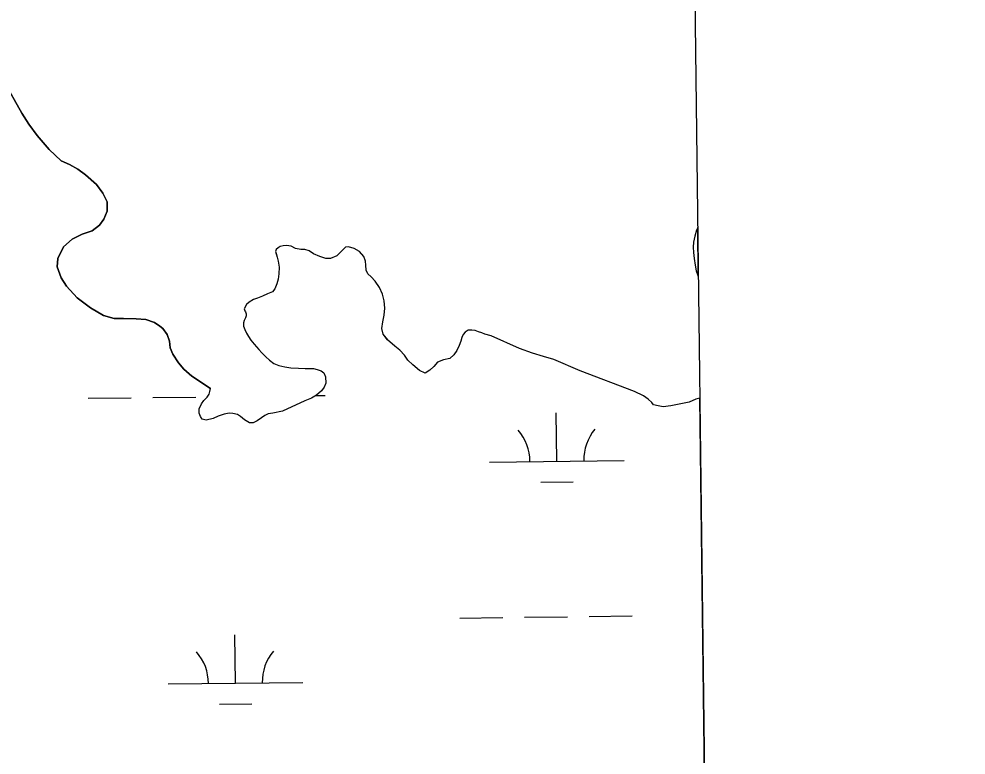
# Model space of a CAD drawing. Extents: x 3683613 to 3738215, y 469626 to 495384.
# Drawn here: x 3718867 to 3719570, y 491511 to 492057 of the extents above; entities that cross this region are included whole.
import ezdxf

# ---------------------------------------------------------------- set-up
doc = ezdxf.new("R2010")
doc.units = 0
for name, color, linetype in [('V-GRID-FRAM', 7, 'Continuous'), ('V-TOPO-SHOR', 7, 'Continuous'), ('V-WETL-SWMP', 7, 'Continuous')]:
    doc.layers.add(name, color=color, linetype=linetype)

msp = doc.modelspace()

# ---------------------------------------------------------------- linework, layer by layer
at = {"layer": 'V-GRID-FRAM'}
msp.add_lwpolyline([(3687651.68, 493221.84), (3719350.33, 493590.7), (3719569.83, 475409.35), (3687855.31, 475040.31), (3687651.68, 493221.84)], dxfattribs=at)
at = {"layer": 'V-TOPO-SHOR'}
for points in [[(3718855.55, 492011.17), (3718869.25, 491986.86), (3718874.25, 491978.54), (3718880.42, 491970.35), (3718889.48, 491959.97), (3718898.4, 491951.54), (3718904.54, 491948.84), (3718910.82, 491945.35), (3718916.45, 491941.08), (3718924.45, 491933.95), (3718929.31, 491927.58), (3718932.47, 491921.08), (3718932.38, 491914.17), (3718930.06, 491908.15), (3718926.7, 491903.83), (3718921.37, 491899.5), (3718913.95, 491896.98), (3718906.54, 491893.29), (3718900.18, 491887.64), (3718895.93, 491878.88), (3718895.31, 491872.75), (3718898.22, 491864.68), (3718902.3, 491858.57), (3718910.17, 491849.87), (3718919.99, 491842.36), (3718929.81, 491836.81), (3718937.77, 491834.51), (3718944.56, 491834.41), (3718954.08, 491834.2), (3718961.25, 491833.72), (3718967.66, 491831.41), (3718971.46, 491828.82), (3718973.68, 491827.01), (3718977.1, 491822.72), (3718978.82, 491817.78), (3718979.24, 491812.82), (3718981.09, 491808.01), (3718985.3, 491801.64), (3718989.24, 491796.84), (3718995.39, 491791.78), (3719009.09, 491782.51)], [(3719370.71, 491902.06), (3719369.84, 491900.05), (3719368.5, 491895.54), (3719367.61, 491891.16), (3719367.3, 491887.45), (3719367.58, 491883.47), (3719368.13, 491878.91), (3719368.88, 491874.09), (3719369.62, 491869.79), (3719370.81, 491866.4), (3719371.15, 491865.78)], [(3719238.47, 491812.27), (3719217.42, 491821.54), (3719212.65, 491822.89), (3719210.56, 491823.85), (3719208.01, 491824.62), (3719205.53, 491825.52), (3719202.98, 491825.96), (3719200.31, 491825.75), (3719198.1, 491824.37), (3719196.61, 491822.54), (3719195.77, 491820.32), (3719194.94, 491817.57), (3719193.59, 491814.37), (3719191.85, 491810.84), (3719189.72, 491807.44), (3719186.66, 491804.88), (3719182.1, 491803.94), (3719177.55, 491802.09), (3719174.76, 491798.94), (3719171.97, 491796.12), (3719168.4, 491793.82), (3719164.15, 491795.95), (3719159.17, 491800.1), (3719155.7, 491803.66), (3719153.13, 491807.3), (3719149.66, 491811.07), (3719145.86, 491813.85), (3719140.62, 491818.77), (3719137.27, 491822.99), (3719136.4, 491826.97), (3719136.96, 491831.93), (3719138.04, 491836.95), (3719138.4, 491842.17), (3719138.11, 491847.52), (3719136.84, 491852.53), (3719134.6, 491857.41), (3719131.38, 491862.09), (3719128.43, 491865.4), (3719125.8, 491867.73), (3719124.55, 491870.4), (3719124.4, 491873.98), (3719124.19, 491876.92), (3719122.87, 491880.5), (3719119.65, 491884.26), (3719115.72, 491886.46), (3719111.61, 491887.54), (3719109.39, 491887.4), (3719107.32, 491885.37), (3719102.91, 491881.1), (3719098.29, 491879.12), (3719094.7, 491879.1), (3719090.39, 491880.52), (3719085.55, 491882.51), (3719082.48, 491884.58), (3719079.08, 491885.8), (3719076.21, 491885.78), (3719072.1, 491886.48), (3719068.96, 491888.22), (3719065.5, 491888.59), (3719063.09, 491888.52), (3719060.81, 491887.92), (3719059.38, 491886.99), (3719057.95, 491885.75), (3719057.5, 491884.12), (3719057.84, 491882.75), (3719058.5, 491880.01), (3719059.43, 491877.08), (3719059.98, 491872.65), (3719059.81, 491867.56), (3719059.31, 491863.65), (3719058.48, 491860.19), (3719056.87, 491856.46), (3719055.19, 491854.37), (3719051.55, 491852.72), (3719047.77, 491851.13), (3719044, 491849.61), (3719041, 491848.55), (3719037.75, 491846.58), (3719035.81, 491844.81), (3719034.13, 491841.67), (3719034.66, 491840.23), (3719035.12, 491839.39), (3719035.52, 491838.02), (3719035.66, 491836.46), (3719035.15, 491834.89), (3719034.24, 491832.93), (3719033.67, 491831.29), (3719033.68, 491828.75), (3719034.54, 491826.21), (3719035.93, 491823.55), (3719037.37, 491821.08), (3719039.15, 491818.35), (3719041.64, 491815.43), (3719045.06, 491811.6), (3719047.35, 491809.13), (3719050.11, 491806.15), (3719052.86, 491803.69), (3719056.26, 491801.16), (3719059.86, 491799.55), (3719064.36, 491798.53), (3719068.8, 491797.97)], [(3719372.24, 491775.36), (3719369.36, 491774.64), (3719364.35, 491772.53), (3719358.1, 491771.12), (3719350.8, 491769.78), (3719345.06, 491768.9), (3719341.34, 491769.6), (3719337.95, 491770.56), (3719336.63, 491772.18), (3719333.88, 491774.77), (3719330.48, 491777.04), (3719323.81, 491780.46), (3719283.49, 491795.69), (3719263.81, 491804.19), (3719256.3, 491806.3), (3719248.14, 491808.8), (3719238.47, 491812.27)], [(3719068.8, 491797.97), (3719074.48, 491797.61), (3719079.37, 491797.5), (3719083.08, 491797.46), (3719085.5, 491797.34), (3719088.37, 491796.71), (3719091.31, 491795.75), (3719093.34, 491794.13), (3719094.6, 491791.13), (3719094.69, 491786.57), (3719093.6, 491783.56), (3719091.52, 491780.94), (3719087.69, 491777.53), (3719083.99, 491775.49), (3719079.04, 491773.51), (3719062.52, 491765.85), (3719055.49, 491764.31), (3719051.97, 491763.77), (3719049.5, 491762.59), (3719046.96, 491760.81), (3719043.85, 491758.57), (3719040.92, 491757.12), (3719038.05, 491756.98), (3719034.26, 491759.31), (3719031.44, 491761.77), (3719029.21, 491763.38), (3719025.75, 491764.08), (3719022.95, 491764.33), (3719019.23, 491763.46), (3719014.87, 491762.07), (3719011.1, 491760.42), (3719005.96, 491759.08), (3719003.02, 491759.92), (3719001.7, 491761.8), (3719000.71, 491764.34), (3719000.82, 491767.6), (3719002.37, 491771.13), (3719004.31, 491773.55), (3719006.77, 491776.11), (3719008.07, 491778.4), (3719008.77, 491780.29), (3719009.09, 491782.51)]]:
    msp.add_lwpolyline(points, dxfattribs=at)
at = {"layer": 'V-WETL-SWMP'}
for p, q in [((3718869.25, 491986.86), (3718855.55, 492011.17)), ((3718874.25, 491978.54), (3718869.25, 491986.86)), ((3718880.42, 491970.35), (3718874.25, 491978.54)), ((3718889.48, 491959.97), (3718880.42, 491970.35)), ((3718898.4, 491951.54), (3718889.48, 491959.97)), ((3718904.54, 491948.84), (3718898.4, 491951.54)), ((3718910.82, 491945.35), (3718904.54, 491948.84)), ((3718916.45, 491941.08), (3718910.82, 491945.35)), ((3718924.45, 491933.95), (3718916.45, 491941.08)), ((3718929.31, 491927.58), (3718924.45, 491933.95)), ((3718932.47, 491921.08), (3718929.31, 491927.58)), ((3718932.38, 491914.17), (3718932.47, 491921.08)), ((3718930.07, 491908.15), (3718932.38, 491914.17)), ((3718926.7, 491903.83), (3718930.07, 491908.15)), ((3718913.95, 491896.98), (3718921.37, 491899.5)), ((3718921.37, 491899.5), (3718926.7, 491903.83)), ((3719369.84, 491900.05), (3719368.5, 491895.54)), ((3719370.71, 491902.06), (3719369.84, 491900.05)), ((3719371.15, 491865.78), (3719370.71, 491902.06)), ((3718900.18, 491887.64), (3718906.54, 491893.29)), ((3718906.54, 491893.29), (3718913.95, 491896.98)), ((3719368.5, 491895.54), (3719367.61, 491891.17)), ((3718895.93, 491878.88), (3718900.18, 491887.64)), ((3719057.95, 491885.75), (3719057.5, 491884.12)), ((3719059.38, 491886.99), (3719057.95, 491885.75)), ((3719060.81, 491887.92), (3719059.38, 491886.99)), ((3719063.09, 491888.52), (3719060.81, 491887.92)), ((3719065.5, 491888.59), (3719063.09, 491888.52)), ((3719068.96, 491888.22), (3719065.5, 491888.59)), ((3719072.1, 491886.48), (3719068.96, 491888.22)), ((3719076.21, 491885.78), (3719072.1, 491886.48)), ((3719079.08, 491885.8), (3719076.21, 491885.78)), ((3719082.48, 491884.58), (3719079.08, 491885.8)), ((3719085.55, 491882.51), (3719082.48, 491884.58)), ((3719107.32, 491885.37), (3719102.91, 491881.1)), ((3719109.39, 491887.4), (3719107.32, 491885.37)), ((3719111.61, 491887.54), (3719109.39, 491887.4)), ((3719115.72, 491886.46), (3719111.61, 491887.54)), ((3719119.65, 491884.26), (3719115.72, 491886.46)), ((3719122.87, 491880.5), (3719119.65, 491884.26)), ((3719367.61, 491891.17), (3719367.3, 491887.45)), ((3719367.3, 491887.45), (3719367.58, 491883.47)), ((3718895.31, 491872.75), (3718895.93, 491878.88)), ((3719057.5, 491884.12), (3719058.5, 491880.01)), ((3719058.5, 491880.01), (3719059.43, 491877.08)), ((3719090.39, 491880.51), (3719085.55, 491882.51)), ((3719094.7, 491879.1), (3719090.39, 491880.51)), ((3719098.29, 491879.12), (3719094.7, 491879.1)), ((3719102.91, 491881.1), (3719098.29, 491879.12)), ((3719124.19, 491876.92), (3719122.87, 491880.5)), ((3719367.58, 491883.47), (3719368.13, 491878.91)), ((3719368.13, 491878.91), (3719368.88, 491874.09)), ((3718898.22, 491864.68), (3718895.31, 491872.75)), ((3719059.43, 491877.08), (3719059.98, 491872.65)), ((3719059.98, 491872.65), (3719059.81, 491867.56)), ((3719124.4, 491873.98), (3719124.19, 491876.92)), ((3719124.55, 491870.4), (3719124.4, 491873.98)), ((3719125.8, 491867.73), (3719124.55, 491870.4)), ((3719368.88, 491874.09), (3719369.62, 491869.79)), ((3718902.3, 491858.57), (3718898.22, 491864.68)), ((3719059.31, 491863.65), (3719058.48, 491860.19)), ((3719059.81, 491867.56), (3719059.31, 491863.65)), ((3719128.43, 491865.4), (3719125.8, 491867.73)), ((3719131.38, 491862.09), (3719128.43, 491865.4)), ((3719369.62, 491869.79), (3719370.81, 491866.4)), ((3719370.81, 491866.4), (3719371.15, 491865.78)), ((3718910.17, 491849.87), (3718902.3, 491858.57)), ((3719056.87, 491856.46), (3719055.19, 491854.37)), ((3719058.48, 491860.19), (3719056.87, 491856.46)), ((3719134.6, 491857.41), (3719131.38, 491862.09)), ((3719136.84, 491852.53), (3719134.6, 491857.41)), ((3718919.99, 491842.36), (3718910.17, 491849.87)), ((3719044, 491849.61), (3719041, 491848.55)), ((3719047.77, 491851.13), (3719044, 491849.61)), ((3719051.55, 491852.72), (3719047.77, 491851.13)), ((3719055.19, 491854.37), (3719051.55, 491852.72)), ((3719138.11, 491847.52), (3719136.84, 491852.53)), ((3718929.81, 491836.81), (3718919.99, 491842.36)), ((3719035.81, 491844.8), (3719034.13, 491841.66)), ((3719037.75, 491846.58), (3719035.81, 491844.8)), ((3719041, 491848.55), (3719037.75, 491846.58)), ((3719138.04, 491836.95), (3719138.4, 491842.17)), ((3719138.4, 491842.17), (3719138.11, 491847.52)), ((3718937.77, 491834.51), (3718929.81, 491836.81)), ((3719034.13, 491841.66), (3719034.66, 491840.23)), ((3719034.66, 491840.23), (3719035.12, 491839.39)), ((3719035.12, 491839.39), (3719035.52, 491838.02)), ((3719035.66, 491836.46), (3719035.15, 491834.89)), ((3719035.52, 491838.02), (3719035.66, 491836.46)), ((3719136.96, 491831.93), (3719138.04, 491836.95)), ((3718944.56, 491834.41), (3718937.77, 491834.51)), ((3718954.08, 491834.2), (3718944.56, 491834.41)), ((3718961.25, 491833.72), (3718954.08, 491834.2)), ((3718967.66, 491831.41), (3718961.25, 491833.72)), ((3718971.45, 491828.82), (3718967.66, 491831.41)), ((3718973.68, 491827.01), (3718971.45, 491828.82)), ((3719034.24, 491832.93), (3719033.67, 491831.29)), ((3719033.67, 491831.29), (3719033.68, 491828.75)), ((3719033.68, 491828.75), (3719034.54, 491826.21)), ((3719035.15, 491834.89), (3719034.24, 491832.93)), ((3719136.4, 491826.97), (3719136.96, 491831.93)), ((3718977.1, 491822.72), (3718973.68, 491827.01)), ((3718978.82, 491817.78), (3718977.1, 491822.72)), ((3719034.54, 491826.21), (3719035.93, 491823.55)), ((3719035.93, 491823.55), (3719037.37, 491821.08)), ((3719037.37, 491821.08), (3719039.15, 491818.35)), ((3719137.27, 491822.99), (3719136.4, 491826.97)), ((3719140.61, 491818.77), (3719137.27, 491822.99)), ((3719196.61, 491822.54), (3719195.77, 491820.32)), ((3719198.1, 491824.37), (3719196.61, 491822.54)), ((3719200.31, 491825.75), (3719198.1, 491824.37)), ((3719202.98, 491825.96), (3719200.31, 491825.75)), ((3719205.53, 491825.52), (3719202.98, 491825.96)), ((3719208.01, 491824.62), (3719205.53, 491825.52)), ((3719210.56, 491823.85), (3719208.01, 491824.62)), ((3719212.65, 491822.89), (3719210.56, 491823.85)), ((3719217.42, 491821.54), (3719212.65, 491822.89)), ((3719238.47, 491812.27), (3719217.42, 491821.54)), ((3718979.24, 491812.82), (3718978.82, 491817.78)), ((3719039.15, 491818.35), (3719041.64, 491815.43)), ((3719041.64, 491815.43), (3719045.06, 491811.6)), ((3719145.86, 491813.85), (3719140.61, 491818.77)), ((3719193.59, 491814.37), (3719191.85, 491810.84)), ((3719194.94, 491817.57), (3719193.59, 491814.37)), ((3719195.77, 491820.32), (3719194.94, 491817.57)), ((3718981.09, 491808.01), (3718979.24, 491812.82)), ((3718985.3, 491801.64), (3718981.09, 491808.01)), ((3719045.06, 491811.6), (3719047.35, 491809.13)), ((3719047.35, 491809.13), (3719050.11, 491806.15)), ((3719149.66, 491811.06), (3719145.86, 491813.85)), ((3719153.13, 491807.3), (3719149.66, 491811.06)), ((3719155.7, 491803.66), (3719153.13, 491807.3)), ((3719189.72, 491807.44), (3719186.66, 491804.88)), ((3719191.85, 491810.84), (3719189.72, 491807.44)), ((3719248.14, 491808.8), (3719238.47, 491812.27)), ((3719256.3, 491806.3), (3719248.14, 491808.8)), ((3718989.24, 491796.84), (3718985.3, 491801.64)), ((3719050.11, 491806.15), (3719052.86, 491803.68)), ((3719052.86, 491803.68), (3719056.26, 491801.16)), ((3719056.26, 491801.16), (3719059.86, 491799.55)), ((3719159.17, 491800.1), (3719155.7, 491803.66)), ((3719164.15, 491795.95), (3719159.17, 491800.1)), ((3719177.55, 491802.09), (3719174.76, 491798.94)), ((3719182.1, 491803.94), (3719177.55, 491802.09)), ((3719186.66, 491804.88), (3719182.1, 491803.94)), ((3719263.81, 491804.19), (3719256.3, 491806.3)), ((3719283.49, 491795.69), (3719263.81, 491804.19)), ((3718995.39, 491791.78), (3718989.24, 491796.84)), ((3719059.86, 491799.55), (3719064.36, 491798.53)), ((3719064.36, 491798.53), (3719068.8, 491797.97)), ((3719068.8, 491797.97), (3719074.48, 491797.61)), ((3719074.48, 491797.61), (3719079.37, 491797.5)), ((3719079.37, 491797.5), (3719083.08, 491797.46)), ((3719083.08, 491797.46), (3719085.5, 491797.34)), ((3719085.5, 491797.34), (3719088.37, 491796.71)), ((3719088.37, 491796.71), (3719091.31, 491795.74)), ((3719091.31, 491795.74), (3719093.34, 491794.13)), ((3719093.34, 491794.13), (3719094.6, 491791.13)), ((3719168.4, 491793.82), (3719164.15, 491795.95)), ((3719171.97, 491796.12), (3719168.4, 491793.82)), ((3719174.76, 491798.94), (3719171.97, 491796.12)), ((3719323.81, 491780.46), (3719283.49, 491795.69)), ((3719009.09, 491782.51), (3718995.39, 491791.78)), ((3719094.69, 491786.57), (3719093.6, 491783.56)), ((3719094.6, 491791.13), (3719094.69, 491786.57)), ((3719008.07, 491778.4), (3719008.77, 491780.29)), ((3719008.77, 491780.29), (3719009.09, 491782.51)), ((3719091.52, 491780.94), (3719087.69, 491777.53)), ((3719093.6, 491783.56), (3719091.52, 491780.94)), ((3719330.48, 491777.04), (3719323.81, 491780.46)), ((3718918.29, 491775.29), (3718950.29, 491775.66)), ((3718966.29, 491775.85), (3718998.29, 491776.22)), ((3719002.37, 491771.13), (3719004.31, 491773.55)), ((3719004.31, 491773.55), (3719006.77, 491776.11)), ((3719006.77, 491776.11), (3719008.07, 491778.4)), ((3719079.04, 491773.51), (3719062.52, 491765.85)), ((3719083.99, 491775.49), (3719079.04, 491773.51)), ((3719087.69, 491777.53), (3719083.99, 491775.49)), ((3719087.19, 491777.26), (3719094.28, 491777.34)), ((3719333.88, 491774.77), (3719330.48, 491777.04)), ((3719336.63, 491772.18), (3719333.88, 491774.77)), ((3719337.95, 491770.56), (3719336.63, 491772.18)), ((3719364.35, 491772.53), (3719358.09, 491771.12)), ((3719369.36, 491774.64), (3719364.35, 491772.53)), ((3719372.24, 491775.36), (3719369.36, 491774.64)), ((3719376.82, 491396.01), (3719372.24, 491775.36)), ((3719000.71, 491764.34), (3719000.82, 491767.6)), ((3719000.82, 491767.6), (3719002.37, 491771.13)), ((3719062.52, 491765.85), (3719055.49, 491764.31)), ((3719341.34, 491769.6), (3719337.95, 491770.56)), ((3719345.06, 491768.9), (3719341.34, 491769.6)), ((3719350.8, 491769.78), (3719345.06, 491768.9)), ((3719358.09, 491771.12), (3719350.8, 491769.78)), ((3719001.7, 491761.8), (3719000.71, 491764.34)), ((3719003.02, 491759.92), (3719001.7, 491761.8)), ((3719005.96, 491759.08), (3719003.02, 491759.92)), ((3719011.1, 491760.42), (3719005.96, 491759.08)), ((3719014.87, 491762.07), (3719011.1, 491760.42)), ((3719019.23, 491763.46), (3719014.87, 491762.07)), ((3719022.95, 491764.33), (3719019.23, 491763.46)), ((3719025.75, 491764.08), (3719022.95, 491764.33)), ((3719029.21, 491763.38), (3719025.75, 491764.08)), ((3719031.44, 491761.77), (3719029.21, 491763.38)), ((3719034.26, 491759.3), (3719031.44, 491761.77)), ((3719038.05, 491756.98), (3719034.26, 491759.3)), ((3719043.85, 491758.57), (3719040.92, 491757.12)), ((3719046.96, 491760.81), (3719043.85, 491758.57)), ((3719049.5, 491762.58), (3719046.96, 491760.81)), ((3719051.97, 491763.77), (3719049.5, 491762.58)), ((3719055.49, 491764.31), (3719051.97, 491763.77)), ((3719266.18, 491728.59), (3719265.76, 491764.59)), ((3719040.92, 491757.12), (3719038.05, 491756.98)), ((3719216.18, 491728.01), (3719316.17, 491729.17)), ((3719254.36, 491713.02), (3719278.36, 491713.3)), ((3719194.12, 491612.31), (3719226.11, 491612.69)), ((3719242.11, 491612.87), (3719274.11, 491613.25)), ((3719290.11, 491613.43), (3719322.11, 491613.8)), ((3719027.6, 491563.94), (3719027.19, 491599.94)), ((3718977.61, 491563.36), (3719077.6, 491564.53)), ((3719015.78, 491548.37), (3719039.78, 491548.65))]:
    msp.add_line(p, q, dxfattribs=at)
for centre, start, end in [((3719210.93, 491728.42), 359.89486, 41.43852), ((3719321.41, 491729.71), 139.89486, 181.43852), ((3718972.36, 491563.78), 359.89486, 41.43852), ((3719082.84, 491565.06), 139.89486, 181.43852)]:
    msp.add_arc(centre, 35.25, start, end, dxfattribs=at)

doc.saveas('drawing.dxf')
